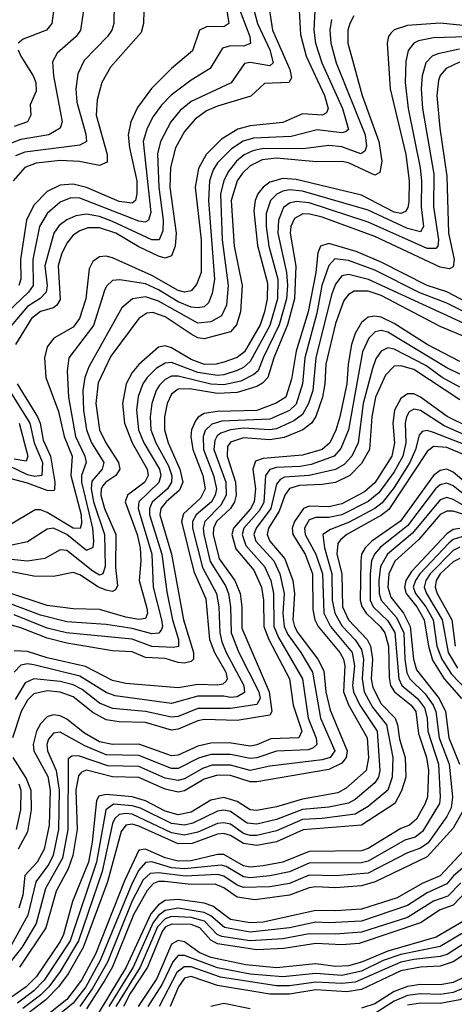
# Model space of a CAD drawing. Header units: inches. Extents: x 990535 to 1117859, y 769386 to 892122.
# Tile 1038 of 1056: x 1088306 to 1089633, y 852377 to 855382. Entities that reach past the tile are written whole.
import ezdxf

# ---------------------------------------------------------------- set-up
doc = ezdxf.new("R2010")
doc.units = ezdxf.units.IN
doc.header["$MEASUREMENT"] = 0
doc.layers.add('B0885', color=7, linetype='Continuous')

msp = doc.modelspace()

# ---------------------------------------------------------------- linework, layer by layer
at = {"layer": 'B0885', "color": 5}
for points, elevation in [([(1088955.6, 855470), (1089009, 855330), (1089011, 855309), (1088990, 855300.3), (1088950, 855301.4), (1088925.5, 855294.5), (1088887.6, 855232.4), (1088830, 855196.6), (1088769.3, 855150.7), (1088739, 855121), (1088713.9, 855086.1), (1088695.1, 855050), (1088683.7, 855010), (1088706.9, 854793.1), (1088699.5, 854770), (1088690, 854763.5), (1088670, 854766.4), (1088490, 854837), (1088462.5, 854837.5), (1088430, 854824.6), (1088389.9, 854790.1), (1088366.8, 854750), (1088346.1, 854650), (1088347.2, 854570), (1088332.9, 854550), (1088270, 854490.4)], 4140), ([(1089011.1, 855450), (1089032.4, 855370), (1089070.4, 855290), (1089080.3, 855250), (1089070, 855240.8), (1089010, 855250.4), (1088992.5, 855247.5), (1088951.5, 855188.5), (1088830, 855131.4), (1088795.9, 855104.1), (1088767.8, 855070), (1088736.4, 855010), (1088727.4, 854972.6), (1088730.9, 854870), (1088744.2, 854770), (1088742.9, 854737.1), (1088731.7, 854710), (1088710, 854709.3), (1088590, 854765.8), (1088550, 854780.6), (1088510, 854788.2), (1088477.5, 854782.5), (1088450, 854770.3), (1088426.9, 854753.1), (1088410.4, 854730), (1088382.7, 854630), (1088390, 854570), (1088387.7, 854550), (1088369, 854531), (1088330, 854506.6), (1088239.6, 854400.4)], 4160), ([(1089062.6, 855450), (1089078.2, 855350), (1089131.4, 855230), (1089135.9, 855204.1), (1089128, 855190), (1089053.6, 855186.4), (1089012.2, 855147.8), (1088910, 855117.2), (1088876.9, 855103.1), (1088841.7, 855078.3), (1088810, 855040.6), (1088781.8, 854990), (1088766.4, 854930), (1088765.1, 854870), (1088784.2, 854730), (1088781.1, 854690), (1088770, 854660.4), (1088750, 854653.3), (1088730, 854659.9), (1088670, 854688), (1088599.9, 854730), (1088550, 854746.6), (1088514.1, 854745.9), (1088490, 854737.2), (1088470, 854723.9), (1088450, 854699.7), (1088433.9, 854666.1), (1088423.6, 854630), (1088430, 854527.3), (1088420.2, 854510), (1088410, 854501.9), (1088370, 854491.4), (1088342.3, 854470), (1088293.8, 854390)], 4180), ([(1088503.9, 855430), (1088492.5, 855350), (1088478.5, 855330), (1088420.6, 855279.4), (1088407.1, 855252.9), (1088409.7, 855210.3), (1088436.6, 855070), (1088429.5, 855050), (1088395.8, 855030), (1088310, 855016.3), (1088270, 855000.5)], 4040), ([(1089159.3, 855410), (1089163.6, 855336.4), (1089181.2, 855270), (1089237.2, 855150), (1089247.7, 855110), (1089242.5, 855097.5), (1089230, 855090), (1089170, 855094.2), (1089110, 855067.8), (1089010, 855057.4), (1088972.2, 855047.8), (1088922.5, 855017.4), (1088875.2, 854970), (1088852.4, 854927.6), (1088842.2, 854870), (1088860.3, 854710), (1088860, 854610), (1088846.4, 854573.6), (1088830, 854554.4), (1088810, 854550.2), (1088790, 854555.3), (1088710, 854601), (1088590, 854654.5), (1088570, 854659.9), (1088550, 854657.7), (1088530, 854643.4), (1088518.6, 854621.4), (1088508.8, 854530), (1088489.5, 854470), (1088470, 854443.4), (1088410.7, 854409.3), (1088390, 854382.9), (1088381.8, 854350), (1088385.8, 854290), (1088425.4, 854185.4), (1088442, 854110), (1088466.2, 854050), (1088462.8, 853990), (1088493.7, 853870), (1088495.6, 853844.4), (1088490.9, 853829.1), (1088470, 853830.2), (1088390, 853877.9), (1088370, 853885.5), (1088354, 853886), (1088270, 853836.3)], 4220), ([(1089207.5, 855410), (1089204, 855350), (1089209.2, 855310), (1089228.5, 855250), (1089291.5, 855110), (1089310, 855046.6), (1089301.2, 855038.8), (1089290, 855036.6), (1089214.4, 855045.6), (1089134.6, 855025.4), (1089020.1, 855019.9), (1088988.9, 855011.1), (1088952.7, 854987.3), (1088910, 854945), (1088897.1, 854922.9), (1088886.3, 854890), (1088882.9, 854830), (1088901.5, 854590), (1088894.2, 854545.8), (1088882.3, 854517.7), (1088870, 854505.6), (1088850, 854501.7), (1088830, 854504.4), (1088790, 854520.1), (1088730, 854556.9), (1088690, 854575.2), (1088611.9, 854588.1), (1088590, 854585.1), (1088571.3, 854568.7), (1088565, 854555), (1088531.9, 854448.1), (1088456.4, 854350), (1088451.3, 854308.7), (1088455.7, 854230), (1088477.3, 854110), (1088505.8, 854050), (1088508.9, 854030), (1088495.2, 853990), (1088495, 853970), (1088528.3, 853830), (1088532.2, 853790), (1088529.4, 853770.6), (1088510, 853761.5), (1088450, 853810.6), (1088409.8, 853830.2), (1088390, 853827.2), (1088330, 853788.2), (1088282.3, 853777.7)], 4240), ([(1088685.8, 855410), (1088684.1, 855370), (1088677.2, 855342.8), (1088583.8, 855236.2), (1088556.9, 855190), (1088542.6, 855137.4), (1088539.9, 855090), (1088573.8, 854970), (1088573.3, 854946.7), (1088550, 854936.8), (1088488.9, 854948.9), (1088430, 854951.5), (1088356.6, 854943.4), (1088322, 854930), (1088286.5, 854890)], 4080), ([(1088595.2, 855430), (1088593.9, 855370), (1088587.7, 855350), (1088574.4, 855330), (1088503.3, 855256.7), (1088483.9, 855216.1), (1088477.9, 855170), (1088481, 855130), (1088508.3, 855031.7), (1088510.4, 855009.6), (1088490, 854998.4), (1088322.3, 854977.7), (1088293.6, 854966.4)], 4060), ([(1088412.8, 855430), (1088404.5, 855370), (1088388.7, 855350), (1088317.5, 855322.5), (1088302, 855310)], 4020), ([(1088938.3, 855410), (1088944.5, 855370), (1088930, 855359.6), (1088879.2, 855360.8), (1088855.4, 855350), (1088833.9, 855286.1), (1088770, 855232.2), (1088708.6, 855171.4), (1088666.1, 855113.9), (1088646.1, 855070), (1088637.9, 855030), (1088641.9, 854990), (1088663.7, 854890), (1088664.2, 854850), (1088659.5, 854830), (1088650, 854821.1), (1088610, 854826.2), (1088510, 854868.9), (1088470, 854879.1), (1088430, 854876.8), (1088390, 854856.9), (1088350, 854815.4), (1088327, 854770), (1088308.5, 854650), (1088310, 854590), (1088303.7, 854570)], 4120), ([(1089326.8, 855393.2), (1089313.7, 855370), (1089308.4, 855350), (1089307.6, 855310), (1089351.5, 855150), (1089402.9, 855010), (1089411.5, 854950), (1089405.3, 854914.7), (1089390, 854906.9), (1089310, 854944.2), (1089290, 854949.2), (1089212.1, 854947.9), (1089090, 854959.3), (1089046.5, 854953.5), (1089010, 854936), (1088986.5, 854913.5), (1088970.4, 854889.6), (1088952.1, 854830), (1088961.6, 854690), (1088985.5, 854570), (1088980.3, 854490), (1088968.6, 854450), (1088950, 854429.2), (1088870, 854407.5), (1088850, 854411), (1088830, 854421.8), (1088750, 854475.1), (1088712.4, 854487.6), (1088694.2, 854485.8), (1088670, 854469.5), (1088585.1, 854354.9), (1088546.3, 854273.7), (1088538.7, 854210), (1088549.7, 854129.7), (1088569.6, 854090), (1088608.3, 854030), (1088612.3, 854010), (1088599.8, 853990), (1088569.4, 853970.6), (1088560.6, 853959.4), (1088555.3, 853950), (1088553.9, 853930), (1088565.6, 853890), (1088600.4, 853810), (1088599.4, 853710), (1088604.7, 853655.3), (1088598.5, 853641.5), (1088590, 853636.9), (1088570, 853640.3), (1088547.5, 853650), (1088490, 853687.4), (1088470, 853694.4), (1088410, 853681.8), (1088350, 853683), (1088135.5, 853724.5)], 4280), ([(1089258.2, 855381.8), (1089253.3, 855350), (1089255.7, 855310), (1089272.5, 855250), (1089361, 855030), (1089364.6, 854995.4), (1089359.5, 854980.5), (1089348.1, 854971.9), (1089290, 854993.3), (1089250, 854997.5), (1089172.1, 854987.9), (1089050, 854988.5), (1089018.4, 854981.6), (1088991.4, 854968.6), (1088968.7, 854950), (1088942.3, 854917.7), (1088929.4, 854890), (1088919.9, 854850), (1088924.2, 854710), (1088942.8, 854570), (1088937.5, 854510), (1088922.5, 854477.5), (1088890, 854459), (1088850, 854455.3), (1088730, 854522.1), (1088690, 854536.1), (1088650.3, 854529.7), (1088618.1, 854501.9), (1088517.4, 854322.6), (1088505.7, 854290), (1088499.6, 854250), (1088501.1, 854190), (1088510, 854129.4), (1088525.5, 854090), (1088562.8, 854030), (1088558.7, 854010), (1088526.8, 853973.2), (1088524.6, 853950), (1088531.4, 853910), (1088565.4, 853810), (1088567.4, 853712.7), (1088560.1, 853690), (1088550, 853686.4), (1088530, 853698.2), (1088450, 853761.7), (1088430, 853763.2), (1088382.7, 853737.3), (1088330, 853729.3), (1088210, 853741.7)], 4260), ([(1089690, 855361.2), (1089590, 855371), (1089490, 855364), (1089450, 855350.9), (1089439.5, 855340.5), (1089431.7, 855330), (1089428.5, 855310), (1089437, 855170), (1089485, 854970), (1089495, 854890), (1089494.2, 854825.8), (1089491.7, 854808.3), (1089484.3, 854795.7), (1089470, 854790.2), (1089450, 854794.4), (1089350, 854846.1), (1089150, 854893.9), (1089110, 854897.1), (1089070, 854885.3), (1089049.5, 854870.5), (1089033.7, 854850), (1089025.2, 854830), (1089021.5, 854798.5), (1089032.3, 854692.3), (1089062.8, 854577.3), (1089061.7, 854530), (1089054, 854490), (1089040, 854450), (1088992.5, 854367.6), (1088970, 854350.9), (1088930, 854336.2), (1088905.7, 854330), (1088870.7, 854329.3), (1088830, 854344), (1088770, 854380), (1088750, 854385.7), (1088730, 854382.3), (1088670, 854329.3), (1088650, 854305), (1088631, 854270), (1088619.9, 854210), (1088626, 854150), (1088649.3, 854090), (1088695.9, 854010), (1088698.3, 853990), (1088688.1, 853970), (1088635.3, 853930), (1088628.2, 853910), (1088665, 853810), (1088674.6, 853770), (1088676.5, 853730), (1088670.7, 853670), (1088694.6, 853585.4), (1088696.9, 853570), (1088690, 853554.3), (1088670, 853550.8), (1088630, 853557.9), (1088550, 853581.6), (1088470, 853583.2), (1088390, 853593.6), (1088270, 853633.6)], 4320), ([(1089670, 855328.7), (1089570, 855325.9), (1089523.3, 855316.7), (1089509.6, 855310), (1089492.3, 855287.7), (1089485.6, 855254.4), (1089483.1, 855190), (1089491.8, 855110), (1089529.3, 854929.3), (1089533.3, 854890), (1089531.9, 854810), (1089538.8, 854750), (1089530, 854734.3), (1089490, 854743.8), (1089370, 854800.6), (1089170, 854858.1), (1089130, 854862.3), (1089110, 854858.5), (1089091, 854849), (1089072.1, 854830), (1089059.3, 854790), (1089058.4, 854750), (1089066.8, 854690), (1089094, 854590), (1089093.3, 854530), (1089070, 854447.9), (1089010, 854337.9), (1088990, 854320.3), (1088970, 854311.1), (1088930, 854297.9), (1088910, 854296), (1088850, 854304.5), (1088770, 854335.4), (1088750, 854333.4), (1088722.6, 854317.4), (1088695.5, 854290), (1088682.1, 854270), (1088668, 854232), (1088663.3, 854190), (1088669.1, 854130), (1088685, 854090), (1088732.8, 854010), (1088737.4, 853990), (1088731.2, 853968.8), (1088670.5, 853910), (1088667.9, 853890), (1088710, 853750), (1088714, 853650), (1088738.9, 853550), (1088742, 853530), (1088739, 853521), (1088730.8, 853509.2), (1088710, 853506.9), (1088650, 853523.7), (1088570, 853536.2), (1088450, 853544.4), (1088370, 853563.8), (1088270, 853602.3)], 4340), ([(1089648.9, 855291.1), (1089582.7, 855277.3), (1089565.2, 855270), (1089546.4, 855250), (1089535, 855210), (1089532.2, 855170), (1089536.4, 855110), (1089570.8, 854910), (1089569.5, 854810), (1089584.4, 854710), (1089582.5, 854690), (1089577, 854683), (1089550, 854683.4), (1089370, 854763.3), (1089190, 854822.3), (1089150, 854826.4), (1089130, 854821.1), (1089111.9, 854808.1), (1089096.1, 854770), (1089094.3, 854730), (1089121.2, 854610), (1089124.1, 854570), (1089120.9, 854530), (1089098.7, 854450), (1089049.3, 854350), (1089034.5, 854310), (1089021.3, 854298.7), (1088981.2, 854278.8), (1088930, 854267.2), (1088890, 854269.1), (1088790, 854294), (1088770, 854293.4), (1088750, 854283.1), (1088733.7, 854266.3), (1088723.4, 854250), (1088710, 854210), (1088704.5, 854170), (1088706.9, 854130), (1088722, 854090), (1088760.2, 854020.2), (1088770.7, 853989.3), (1088769.9, 853970), (1088757.7, 853950), (1088711.2, 853908.8), (1088702.5, 853890), (1088702.9, 853870), (1088740.7, 853750), (1088755.1, 853635.1), (1088773.1, 853550), (1088791.3, 853490), (1088791.2, 853468.8), (1088774.7, 853465.3), (1088710, 853469), (1088650, 853491), (1088449.8, 853510.2), (1088390, 853525), (1088290, 853565.2)], 4360), ([(1088301.4, 855290), (1088309.7, 855270), (1088348, 855210), (1088355.9, 855190), (1088356.5, 855163.5), (1088338.2, 855121.8), (1088340.1, 855090), (1088330.1, 855070), (1088290, 855055.9)], 4020), ([(1089648.5, 855251.5), (1089607.9, 855232.1), (1089590, 855210.9), (1089584.4, 855195.6), (1089579.8, 855150), (1089589, 855050), (1089610, 854903.8), (1089615.8, 854730), (1089632.4, 854650), (1089630, 854627.3), (1089618.5, 854621.5), (1089590, 854626.4), (1089390, 854720.2), (1089230, 854778.4), (1089191.8, 854788.2), (1089171.2, 854788.8), (1089145.6, 854774.4), (1089133.9, 854750), (1089131.6, 854730), (1089149.5, 854629.5), (1089145.6, 854530), (1089123.5, 854450), (1089081.9, 854350), (1089063.8, 854290), (1089047.4, 854272.6), (1089030, 854262.6), (1088970, 854243.3), (1088910, 854240.7), (1088824.9, 854255.1), (1088790, 854253.7), (1088770, 854239.2), (1088756.2, 854210), (1088748.7, 854170), (1088748.8, 854130), (1088760, 854090), (1088795.7, 854010), (1088804.7, 853970), (1088794.5, 853945.5), (1088753.8, 853910), (1088737.6, 853890), (1088733.9, 853870), (1088770.3, 853750.3), (1088806.8, 853550), (1088837.1, 853450), (1088836.6, 853430), (1088830, 853423.3), (1088810, 853417.9), (1088790, 853420.2), (1088750, 853432.4), (1088690, 853435.4), (1088650, 853452), (1088590, 853455), (1088450, 853479.3), (1088390, 853494), (1088310, 853526.1), (1088270, 853536.8)], 4380), ([(1089670, 854519.9), (1089610, 854551.4), (1089550, 854570.8), (1089410, 854641.6), (1089333.9, 854673.9), (1089250, 854698.3), (1089224.3, 854690), (1089216.2, 854670), (1089210.4, 854610), (1089186.5, 854490), (1089149.9, 854370), (1089135.7, 854284.3), (1089118.6, 854230), (1089089, 854211), (1089030.7, 854189.3), (1088910, 854185.7), (1088870, 854179.4), (1088851.5, 854168.5), (1088842.6, 854157.4), (1088831.1, 854130), (1088828.6, 854110), (1088834.5, 854070), (1088865.2, 853990), (1088872.2, 853950), (1088858.6, 853921.4), (1088806.6, 853873.4), (1088799.9, 853850), (1088838, 853698), (1088874.4, 853614.4), (1088886, 853490), (1088901.5, 853450), (1088935.2, 853390), (1088939.7, 853370), (1088936.8, 853363.2), (1088926.3, 853353.7), (1088910, 853350.6), (1088850, 853353.1), (1088790, 853342.5), (1088630, 853355.4), (1088590, 853364.8), (1088507.3, 853407.3), (1088390, 853434.4), (1088330, 853453.2), (1088290, 853455.4)], 4420), ([(1089690, 854476.7), (1089610, 854516.9), (1089528, 854548), (1089390, 854617.1), (1089310, 854647), (1089268.6, 854651.4), (1089250, 854631), (1089228.4, 854570), (1089213.6, 854486.4), (1089176.5, 854350), (1089169.7, 854270), (1089150, 854207.9), (1089130, 854188.8), (1089070, 854162.7), (1088923.5, 854156.5), (1088892.5, 854147.5), (1088872.5, 854127.5), (1088866, 854110), (1088867.3, 854070), (1088897.8, 853990), (1088906.8, 853950), (1088903.4, 853930), (1088892, 853910), (1088845.1, 853870), (1088834.4, 853850), (1088833.9, 853830), (1088864, 853710), (1088907.7, 853630), (1088914.4, 853590), (1088917.3, 853510), (1088923.3, 853483.3), (1088936.5, 853450), (1088990.6, 853350), (1088992.2, 853327.8), (1088970, 853315), (1088950, 853312.8), (1088930, 853316.8), (1088850, 853317.1), (1088770, 853295.2), (1088597.8, 853317.8), (1088570, 853328.4), (1088490, 853378.4), (1088350, 853413.2), (1088330, 853416), (1088310, 853411.5), (1088290, 853390.3)], 4440), ([(1089690, 854441.9), (1089371.2, 854588.8), (1089310, 854603.5), (1089290, 854599.4), (1089270, 854574.2), (1089257.8, 854542.2), (1089210, 854350), (1089201, 854250), (1089187.6, 854210), (1089170, 854176.8), (1089142.9, 854157.1), (1089090, 854132.6), (1089070, 854129.4), (1088990, 854135.4), (1088949.8, 854130.2), (1088920.4, 854119.6), (1088908.8, 854111.3), (1088902.2, 854097.8), (1088899.5, 854070), (1088935.2, 853970), (1088936.2, 853930), (1088920.5, 853899.5), (1088871.5, 853850), (1088866.4, 853830), (1088868.8, 853810), (1088887.7, 853727.7), (1088934.2, 853654.2), (1088944, 853630), (1088950.4, 853590), (1088952.2, 853510), (1088975.3, 853450), (1089036.6, 853330), (1089040, 853310), (1089030, 853291.8), (1088950, 853279.2), (1088850, 853279.4), (1088790, 853255.5), (1088770, 853253), (1088690, 853270.1), (1088590, 853279.4), (1088550, 853296.1), (1088497.1, 853337.1), (1088470, 853351.2), (1088430, 853361.7), (1088350, 853370.4), (1088322.7, 853357.3), (1088292.9, 853307.1)], 4460), ([(1089690, 854403), (1089590, 854445.4), (1089410, 854539.8), (1089370, 854552.7), (1089327.4, 854552.6), (1089310, 854543.3), (1089295.9, 854524.1), (1089270, 854454.1), (1089240.6, 854330), (1089237.9, 854270), (1089230.7, 854230), (1089210, 854170.9), (1089197.4, 854150), (1089170.3, 854129.7), (1089113.7, 854106.3), (1089070, 854099.8), (1088990, 854105.3), (1088950, 854092), (1088941.2, 854078.8), (1088939.4, 854050), (1088964.8, 853970), (1088967.3, 853930), (1088962.5, 853910), (1088949.8, 853890.2), (1088907.1, 853850), (1088897.8, 853830), (1088897, 853810), (1088915.7, 853735.7), (1088963.2, 853670), (1088979.6, 853630), (1088985, 853590), (1088984.9, 853524.9), (1089067.8, 853330), (1089076.2, 853270), (1089070, 853259.2), (1088970, 853242.4), (1088870, 853245.6), (1088850, 853242.1), (1088790, 853216.4), (1088770, 853213.8), (1088690, 853236.9), (1088610, 853239.2), (1088570, 853245.3), (1088530, 853267.2), (1088470, 853315), (1088430, 853329.1), (1088390, 853333), (1088350, 853324.5), (1088330, 853305), (1088311.1, 853270), (1088284.8, 853190)], 4480), ([(1089650, 854338.7), (1089550.2, 854390.2), (1089450, 854454.7), (1089410, 854473.9), (1089390, 854477.2), (1089370, 854473.3), (1089350, 854457.1), (1089330, 854423.7), (1089319.1, 854390), (1089308.8, 854330), (1089304.9, 854270), (1089283.9, 854170), (1089271.6, 854128.4), (1089253.5, 854090), (1089229.7, 854070.3), (1089170, 854052.1), (1089050, 854042), (1089026.2, 854033.8), (1089017.8, 854010), (1089026.3, 853950), (1089022.3, 853910), (1089011.1, 853888.9), (1088958.7, 853830), (1088954.5, 853810), (1088966.7, 853766.7), (1089021.1, 853701.1), (1089044.9, 853650), (1089050.2, 853610), (1089051.3, 853530), (1089067.2, 853490), (1089129.6, 853369.6), (1089141.1, 853290), (1089167.7, 853210), (1089158.9, 853190), (1089073.1, 853186.9), (1089030, 853168.1), (1089010, 853164.1), (1088945.4, 853174.6), (1088890, 853174), (1088850, 853165), (1088790, 853137), (1088770, 853135.5), (1088670, 853171), (1088590, 853169.4), (1088550, 853178), (1088504.4, 853204.4), (1088450, 853246.7), (1088430, 853257.2), (1088410, 853260.3), (1088390, 853254), (1088370, 853233), (1088358, 853210), (1088347.8, 853170), (1088350, 853150), (1088392.1, 853072.1), (1088399.3, 853030), (1088396.8, 852923.2), (1088380.8, 852850), (1088359.5, 852810), (1088322.3, 852770), (1088315.6, 852710), (1088304.1, 852670)], 4520), ([(1089650, 854299.4), (1089610, 854319.2), (1089430, 854427.9), (1089410, 854432.7), (1089391.3, 854428.7), (1089371.9, 854410), (1089352.4, 854367.6), (1089309.7, 854130.3), (1089287.1, 854072.9), (1089266.2, 854050), (1089195.7, 854024.3), (1089162.1, 854017.9), (1089090, 854014.5), (1089070, 854008.4), (1089056.6, 853990), (1089051.4, 853908.6), (1089037.4, 853882.6), (1088991.1, 853830), (1088985.9, 853810), (1088996.8, 853776.9), (1089053.3, 853713.2), (1089073, 853670), (1089080.9, 853630), (1089082.6, 853530), (1089096.6, 853496.6), (1089169.8, 853370), (1089187.4, 853250), (1089211.3, 853188.7), (1089213.4, 853170), (1089201.6, 853158.4), (1089186.8, 853153.2), (1089090, 853149.7), (1089030, 853129), (1089010, 853126.6), (1088950, 853138.6), (1088890, 853138.7), (1088852.4, 853127.6), (1088790, 853096.7), (1088770, 853096.5), (1088670, 853136.2), (1088570, 853137.6), (1088505.7, 853165.7), (1088430, 853206.9), (1088410, 853204.4), (1088394.4, 853185.6), (1088389.4, 853170), (1088391.3, 853150), (1088417.9, 853090), (1088426.9, 853030), (1088424.7, 852910), (1088408.5, 852831.5), (1088395.1, 852804.9), (1088356.2, 852750), (1088331.5, 852648.5), (1088281.8, 852558.2)], 4540), ([(1089650, 854260.5), (1089595.8, 854290), (1089546, 854326), (1089450, 854376.3), (1089430, 854379.7), (1089409.7, 854370.3), (1089393.3, 854346.7), (1089383.1, 854316.9), (1089355.2, 854210), (1089339.2, 854090), (1089320.5, 854050), (1089296.4, 854023.6), (1089270, 854008.6), (1089190, 853990.9), (1089115, 853985), (1089101.6, 853978.4), (1089090, 853963.8), (1089073.3, 853890), (1089027.9, 853830), (1089021.5, 853810), (1089027.1, 853790), (1089081.8, 853730), (1089100.8, 853690), (1089113.4, 853630), (1089109.9, 853569.9), (1089113.6, 853530), (1089124.9, 853504.9), (1089164.6, 853450), (1089200.2, 853390), (1089224.6, 853250), (1089268.3, 853150), (1089253.8, 853130), (1089230, 853122.9), (1089070, 853103.8), (1089010, 853090.5), (1088950, 853106.5), (1088893.5, 853106.5), (1088864.1, 853095.9), (1088810, 853064.5), (1088790, 853059.3), (1088750, 853066.4), (1088670, 853102.2), (1088575.7, 853104.3), (1088485.5, 853134.5), (1088465.8, 853134.2), (1088454.3, 853125.7), (1088453.6, 852910), (1088437.1, 852822.9), (1088385.1, 852730), (1088356.6, 852623.4), (1088312.7, 852550), (1088265, 852490)], 4560), ([(1089650, 854221.1), (1089510, 854313.8), (1089470, 854325.5), (1089450, 854324.1), (1089423.4, 854296.6), (1089392.8, 854230), (1089381.2, 854170), (1089373.8, 854070), (1089350, 854026.9), (1089314.1, 853990), (1089270, 853969.6), (1089230, 853962.7), (1089160.1, 853959.9), (1089129.6, 853950.4), (1089115.8, 853930), (1089098, 853882), (1089066.4, 853830), (1089062.2, 853810), (1089070.2, 853790.2), (1089116.2, 853736.2), (1089140.5, 853670), (1089144.9, 853630), (1089140.4, 853550), (1089145.4, 853530), (1089155.9, 853510), (1089216.7, 853430), (1089234.4, 853394.4), (1089241.3, 853330), (1089254.1, 853274.1), (1089306.4, 853150), (1089303, 853130), (1089290, 853112.6), (1089250, 853093.1), (1089030, 853055.4), (1089010, 853056), (1088950, 853074.7), (1088910, 853076.2), (1088870, 853063.3), (1088810, 853028), (1088790, 853023.9), (1088750, 853032.8), (1088670, 853068.5), (1088590, 853070.7), (1088510, 853091.7), (1088495.1, 853084.9), (1088486.3, 853073.7), (1088478.1, 853030), (1088481.5, 852910), (1088469, 852831), (1088454.2, 852790), (1088417.5, 852722.5), (1088386.3, 852610), (1088305.8, 852490)], 4580), ([(1088237, 854310), (1088337.8, 854150), (1088350.3, 854090), (1088376.5, 854030), (1088374.2, 853990), (1088352.7, 853987.3), (1088330, 853993), (1088247.4, 854032.6)], 4160), ([(1088298.5, 854270), (1088361.2, 854170), (1088369.2, 854150), (1088378.2, 854098.2), (1088400.9, 854050), (1088414.1, 853970), (1088413.1, 853946.9), (1088410, 853943.4), (1088390, 853944.8), (1088330, 853967), (1088250, 853988.4)], 4180), ([(1089750, 854102.4), (1089610.9, 854170.9), (1089530, 854230), (1089510, 854239.5), (1089490, 854239.5), (1089470, 854225.4), (1089451, 854190), (1089445.8, 854150), (1089450.9, 854090), (1089442.6, 854050), (1089390, 853968.1), (1089359.3, 853940.7), (1089290, 853903.8), (1089250, 853894.5), (1089190, 853897.1), (1089172.8, 853890), (1089145.5, 853850), (1089138.5, 853830), (1089140.5, 853810), (1089177.6, 853750), (1089200.1, 853690), (1089201.7, 853581.7), (1089206.9, 853550), (1089217.1, 853530), (1089283.2, 853450), (1089294.6, 853430), (1089298.9, 853410), (1089294.7, 853330), (1089310, 853291), (1089366.7, 853190), (1089370.8, 853129.2), (1089363.7, 853090), (1089303.4, 853036.6), (1089277.8, 853022.2), (1089170, 853002.9), (1089090, 852979.3), (1089030, 852968.2), (1089010, 852969.7), (1088970, 852995.9), (1088930, 853007.4), (1088890, 852999.3), (1088830, 852963.5), (1088790, 852954.6), (1088750, 852965.9), (1088690, 852998), (1088650, 853009.8), (1088570, 853017.4), (1088548.3, 853011.7), (1088541.2, 852998.8), (1088528.1, 852871.9), (1088516.3, 852810), (1088468.1, 852690), (1088440.3, 852590), (1088430, 852568), (1088358, 852462), (1088326, 852430), (1088281.9, 852398.1)], 4620), ([(1089710, 854094.2), (1089602, 854142), (1089530, 854188.7), (1089510, 854193.2), (1089495.7, 854184.3), (1089486.7, 854170), (1089483, 854150), (1089484.7, 854090), (1089475.8, 854050), (1089450, 854001.8), (1089402.6, 853937.4), (1089370, 853911.4), (1089290, 853870), (1089250, 853861.9), (1089210, 853862.6), (1089190, 853855), (1089175.4, 853830), (1089177.7, 853810), (1089210.5, 853750.5), (1089230.3, 853690.3), (1089235.3, 853570), (1089255, 853530), (1089321, 853450), (1089328.3, 853410), (1089322, 853350), (1089325.5, 853330), (1089345, 853290), (1089397.3, 853210), (1089405.8, 853090), (1089401.8, 853070), (1089390, 853052.5), (1089330, 853001.8), (1089309.9, 852990.1), (1089250, 852978.7), (1089170, 852971.2), (1089090, 852940.5), (1089030, 852926.4), (1089000.4, 852930), (1088950, 852965), (1088930, 852969.6), (1088910, 852966.3), (1088835, 852930), (1088810, 852923.2), (1088770, 852928.4), (1088675.2, 852975.2), (1088650, 852982.9), (1088593, 852987), (1088569.9, 852970.1), (1088541.1, 852810), (1088460.2, 852570), (1088381.5, 852450), (1088350, 852417.6), (1088299.3, 852380.7)], 4640), ([(1088305, 854150), (1088331.8, 854050), (1088326.2, 854033.8), (1088290, 854040.3)], 4140), ([(1089690, 854074.7), (1089570, 854121.3), (1089550, 854127.6), (1089535.4, 854124.6), (1089526.2, 854113.8), (1089514.6, 854070), (1089497.6, 854030), (1089450, 853954.2), (1089413.3, 853906.7), (1089390.3, 853889.7), (1089310, 853846.7), (1089254.7, 853825.3), (1089231.3, 853810), (1089236.6, 853770), (1089259.4, 853690), (1089260.5, 853610), (1089268.7, 853570), (1089290.6, 853530.6), (1089330, 853489.4), (1089350, 853459.3), (1089356.2, 853430), (1089351.6, 853370), (1089358.3, 853330), (1089383.1, 853283.1), (1089425.7, 853230), (1089445.4, 853130), (1089443, 853070), (1089430.3, 853030), (1089370, 852980.5), (1089330, 852957.2), (1089230, 852943.4), (1089170, 852940.7), (1089090, 852905.7), (1089030, 852891.9), (1089010, 852891.8), (1088990, 852898.2), (1088950, 852926), (1088930, 852930.9), (1088910, 852928.1), (1088850, 852902.3), (1088810, 852892.7), (1088770, 852900.5), (1088650, 852956.6), (1088630, 852959.3), (1088610, 852955.7), (1088596.7, 852943.3), (1088590, 852928.6), (1088558.3, 852781.7), (1088485.9, 852570), (1088430, 852476.7), (1088395.6, 852430), (1088370, 852404.3), (1088315.8, 852364.2)], 4660), ([(1089656.5, 854056.5), (1089610, 854075.9), (1089570, 854078.8), (1089550, 854063.9), (1089432.9, 853887.1), (1089410.5, 853869.5), (1089305.2, 853810), (1089285.4, 853794.6), (1089277.5, 853782.5), (1089274.4, 853750), (1089289.6, 853690), (1089291.7, 853590), (1089310.2, 853550.2), (1089366.9, 853490), (1089377.1, 853470), (1089383, 853430), (1089379.6, 853370), (1089383.9, 853343.9), (1089410, 853293.2), (1089452.7, 853250), (1089460, 853230), (1089465.7, 853185.7), (1089483.4, 853130), (1089484.8, 853070), (1089472.3, 853027.7), (1089451.2, 852990), (1089350, 852923.2), (1089171.3, 852908.7), (1089090, 852872.9), (1089030, 852861.1), (1088990, 852867.8), (1088950, 852892.3), (1088930, 852898.1), (1088910, 852896), (1088832.9, 852867), (1088790, 852866.1), (1088670, 852920.2), (1088650, 852926.3), (1088630, 852923.3), (1088616, 852904), (1088574.6, 852750), (1088500, 852550), (1088454.2, 852470), (1088425.3, 852430), (1088386.1, 852390), (1088330, 852347.5)], 4680), ([(1089689.7, 853949.7), (1089630, 854001.1), (1089610, 854009.8), (1089590, 854006.1), (1089570, 853990.6), (1089468.9, 853851.1), (1089381.8, 853790), (1089360.8, 853770), (1089350, 853750), (1089347.5, 853730), (1089345.5, 853610), (1089350.8, 853590.8), (1089364.5, 853570), (1089407.1, 853530), (1089421.3, 853510), (1089431.8, 853470), (1089433.8, 853373.8), (1089438.7, 853350), (1089450.9, 853330), (1089501.5, 853290), (1089515.2, 853270), (1089523.4, 853203.4), (1089548, 853130), (1089554.7, 853090), (1089550.8, 853010), (1089544.5, 852990), (1089517.9, 852942.1), (1089496.7, 852923.4), (1089470, 852913.1), (1089370, 852852.1), (1089350, 852845.1), (1089190, 852843.1), (1089110, 852810.1), (1089050, 852799), (1089010, 852794.8), (1088990, 852799.5), (1088930, 852833.6), (1088910, 852833.6), (1088830, 852814.7), (1088790, 852813.9), (1088750, 852824.2), (1088690, 852850.6), (1088670, 852847.2), (1088626.5, 852753.5), (1088537.6, 852530), (1088494.7, 852450), (1088450, 852390.9), (1088370, 852327.4)], 4720), ([(1089670, 853926.7), (1089630, 853959), (1089610, 853966.7), (1089590, 853962), (1089575.2, 853950), (1089490, 853836.4), (1089408.1, 853771.9), (1089389.7, 853750.3), (1089380.8, 853730), (1089376.4, 853690), (1089376.7, 853610), (1089385.6, 853590), (1089430, 853546.9), (1089451.2, 853511.2), (1089463.3, 853370), (1089473.4, 853350), (1089520.9, 853310), (1089541.6, 853281.6), (1089550.3, 853250.3), (1089552.1, 853210), (1089585.2, 853110), (1089590.4, 853010), (1089587.5, 852990), (1089535.7, 852904.3), (1089513.7, 852886.3), (1089482.3, 852877.7), (1089370, 852813.5), (1089350, 852808.5), (1089190, 852807.3), (1089130, 852780.5), (1089070, 852768.5), (1089010, 852762.9), (1088990, 852766.1), (1088937.1, 852797.1), (1088921.6, 852801.6), (1088810, 852789.9), (1088770, 852793.5), (1088710, 852811.5), (1088690, 852809.3), (1088670, 852785.7), (1088650, 852746.3), (1088552.6, 852510), (1088508.2, 852430), (1088470, 852380), (1088383.7, 852310)], 4740), ([(1089677.2, 853890), (1089630, 853917), (1089610, 853922.9), (1089590, 853915.9), (1089505.6, 853814.4), (1089429, 853750), (1089407.7, 853712.3), (1089402.7, 853670), (1089404.2, 853630), (1089410, 853610), (1089456.9, 853556.9), (1089479.1, 853510), (1089481.9, 853430), (1089488.5, 853388.5), (1089497.2, 853370), (1089544.2, 853324.2), (1089569, 853290), (1089576.9, 853270), (1089587, 853190), (1089617.5, 853110), (1089627.5, 853010), (1089623.4, 852976.6), (1089610.5, 852949.5), (1089552.9, 852870), (1089530, 852853.6), (1089490, 852839.3), (1089370, 852776.8), (1089270, 852768.9), (1089190, 852771.1), (1089130, 852745), (1089070, 852734.8), (1088990, 852732.9), (1088970, 852739.9), (1088930, 852767.4), (1088910, 852772.7), (1088812.7, 852767.3), (1088730, 852778.4), (1088704.3, 852775.7), (1088683.8, 852756.2), (1088650, 852693), (1088574.2, 852505.8), (1088530, 852426.5), (1088490, 852370.1)], 4760), ([(1089730.3, 853850.3), (1089630, 853881.3), (1089610, 853881.9), (1089590, 853871.4), (1089524.8, 853795.2), (1089451.3, 853728.7), (1089432.9, 853690), (1089429.8, 853650), (1089438.9, 853618.9), (1089478, 853570), (1089498.6, 853530), (1089508.5, 853430), (1089517.6, 853397.6), (1089586.9, 853310), (1089606, 853270), (1089616.4, 853190), (1089649.1, 853110)], 4780), ([(1089650, 853829.1), (1089630, 853825.6), (1089610, 853812.9), (1089502.4, 853697.6), (1089485.3, 853670), (1089480.6, 853650), (1089485.9, 853630), (1089518.6, 853590), (1089541.4, 853550), (1089553.8, 853470), (1089566.7, 853426.7), (1089602.6, 853370), (1089654.6, 853310)], 4820), ([(1089656.5, 853803.5), (1089630, 853795.2), (1089616.4, 853783.6), (1089528.2, 853690), (1089514.4, 853670), (1089508, 853650), (1089514.8, 853630), (1089546.3, 853590), (1089568.1, 853550), (1089580.2, 853470), (1089595.4, 853430), (1089624, 853384), (1089673.7, 853333.8)], 4840), ([(1089650, 853772.3), (1089630, 853761.7), (1089558.9, 853690), (1089546, 853670), (1089541.2, 853650), (1089548, 853630), (1089596.2, 853550), (1089614.6, 853450), (1089642.6, 853402.6)], 4860), ([(1089650, 853737), (1089630, 853727.4), (1089589.9, 853690), (1089577.4, 853670), (1089574.4, 853650), (1089580.8, 853630), (1089625.1, 853550), (1089635.5, 853470)], 4880), ([(1088285.8, 853130), (1088326.3, 853066.3), (1088340.2, 853030), (1088341.3, 852970), (1088330, 852903.4), (1088302.3, 852850)], 4480), ([(1088303.7, 853050), (1088310, 853030), (1088308.5, 852970), (1088295.2, 852910)], 4460), ([(1089656.6, 852963.4), (1089630, 852913.9), (1089550, 852826.8), (1089391.3, 852750), (1089350, 852738.7), (1089270, 852732.3), (1089210, 852735.4), (1089190, 852732.3), (1089130, 852709.3), (1089024.6, 852695.4), (1088970, 852703.9), (1088930, 852732.1), (1088902.9, 852742.9), (1088830, 852742.7), (1088748.2, 852751.8), (1088730, 852751.6), (1088714.6, 852745.4), (1088695.6, 852724.4), (1088653.6, 852650), (1088590, 852491.5), (1088566.6, 852450), (1088510, 852363)], 4780), ([(1089677.7, 852862.3), (1089590, 852768.8), (1089535, 852745), (1089458.5, 852701.5), (1089350, 852667.4), (1089270, 852661.7), (1089210, 852662.8), (1089050, 852627.7), (1089010, 852625.5), (1088950, 852635.6), (1088896.2, 852676.2), (1088870, 852685.8), (1088790, 852696.5), (1088750, 852693.2), (1088730, 852680.7), (1088707, 852653), (1088631.9, 852490), (1088522.6, 852310)], 4820), ([(1089679.3, 852810), (1089630.9, 852769.1), (1089610, 852744.3), (1089550, 852717.2), (1089490, 852677.8), (1089350, 852630.9), (1089250, 852625.1), (1089210, 852627), (1089130, 852609.8), (1089010, 852596.6), (1088931.2, 852611.2), (1088890, 852646.8), (1088870, 852657.1), (1088790, 852669.9), (1088750, 852663.1), (1088730, 852648.2), (1088713.8, 852626.2), (1088653.2, 852490), (1088578.1, 852370)], 4840), ([(1090000, 852797.9), (1089975.5, 852730), (1089949.8, 852690.2), (1089923.9, 852670), (1089850, 852641.5), (1089810, 852615.5), (1089786.2, 852590), (1089758.8, 852530), (1089746.3, 852513.7), (1089661.6, 852458.4), (1089630, 852443.1), (1089590, 852435.7), (1089530, 852437.4), (1089490, 852430.9), (1089450, 852415.7), (1089390, 852378.2), (1089350, 852364.7)], 5020), ([(1089653, 852747), (1089613.7, 852706.3), (1089570, 852691.6), (1089490, 852641.2), (1089350, 852596.5), (1089270, 852591.2), (1089190, 852592), (1089110, 852576.1), (1089010, 852570), (1088923.5, 852583.5), (1088909.6, 852590), (1088870.2, 852630.2), (1088830, 852642.1), (1088770, 852644.6), (1088750, 852637.7), (1088727, 852613), (1088674.7, 852490), (1088600.4, 852370)], 4860), ([(1089674.3, 852725.7), (1089630, 852679), (1089590, 852665.4), (1089530, 852625.6), (1089342.6, 852562.6), (1089290, 852557.8), (1089210, 852562.4), (1089112.9, 852547.1), (1089030, 852543.2), (1088910, 852561.5), (1088890, 852572.8), (1088856.8, 852610), (1088830, 852620.1), (1088770, 852621.7), (1088750, 852611.8), (1088741.2, 852598.8), (1088696.5, 852490), (1088644.1, 852410), (1088623.4, 852370)], 4880), ([(1090000, 852717.1), (1089997.1, 852710), (1089970, 852667.5), (1089930, 852639.1), (1089870, 852620.9), (1089837, 852603), (1089805.8, 852570), (1089778.3, 852510), (1089765.6, 852494.4), (1089670.9, 852430), (1089630, 852412.9), (1089590, 852406.4), (1089530, 852409.1), (1089490, 852403.2), (1089450, 852386.8), (1089390, 852348.3)], 5040), ([(1090000, 852662.3), (1089991, 852649), (1089950, 852618.3), (1089884.2, 852595.8), (1089858, 852582), (1089828.9, 852551.1), (1089796.9, 852490), (1089779.2, 852470), (1089693.1, 852410), (1089650, 852390.3), (1089590, 852378.8), (1089530, 852380.2), (1089490, 852374.4)], 5060), ([(1089660.8, 852630), (1089578.2, 852581.8), (1089430, 852539.4), (1089350, 852505), (1089310, 852493.8), (1089270, 852491.7), (1089210, 852500.5), (1089090, 852488.4), (1088996.7, 852496.7), (1088890, 852519.4), (1088854.5, 852534.5), (1088810, 852567.8), (1088790, 852571.1), (1088770, 852560), (1088724.9, 852455.1), (1088668.4, 852370)], 4920), ([(1089670, 852601.3), (1089590, 852553.2), (1089470, 852528.9), (1089415.9, 852510), (1089350, 852477.6), (1089290, 852464.8), (1089210, 852470.4), (1089110, 852460.1), (1089010, 852469.2), (1088910, 852487.6), (1088810, 852525.8), (1088790, 852526), (1088773.6, 852506.4), (1088741.5, 852438.5), (1088697.7, 852370)], 4940), ([(1089690, 852579.9), (1089610.9, 852529.1), (1089590, 852522.2), (1089510, 852513.8), (1089470, 852505), (1089330, 852444.5), (1089290, 852439.9), (1089210, 852444.4), (1089130, 852433.2), (1089090, 852432.6), (1088919.3, 852459.3), (1088830, 852490.6), (1088808.6, 852491.4), (1088786.3, 852473.7), (1088732.3, 852370)], 4960), ([(1089710, 852558.8), (1089630, 852506.6), (1089590, 852492.9), (1089530, 852490), (1089470, 852478.5), (1089350, 852421.5), (1089304.8, 852415.2), (1089210, 852420.9), (1089130, 852407.4), (1089070, 852407.4), (1088910, 852434.4), (1088830, 852461.6), (1088810, 852456.5), (1088791.6, 852430), (1088765.9, 852370)], 4980), ([(1089010, 852362.6), (1088930, 852379.5), (1088889.7, 852370.3)], 5020)]:
    msp.add_lwpolyline(points, dxfattribs=dict(at, elevation=elevation))

doc.saveas('drawing.dxf')
